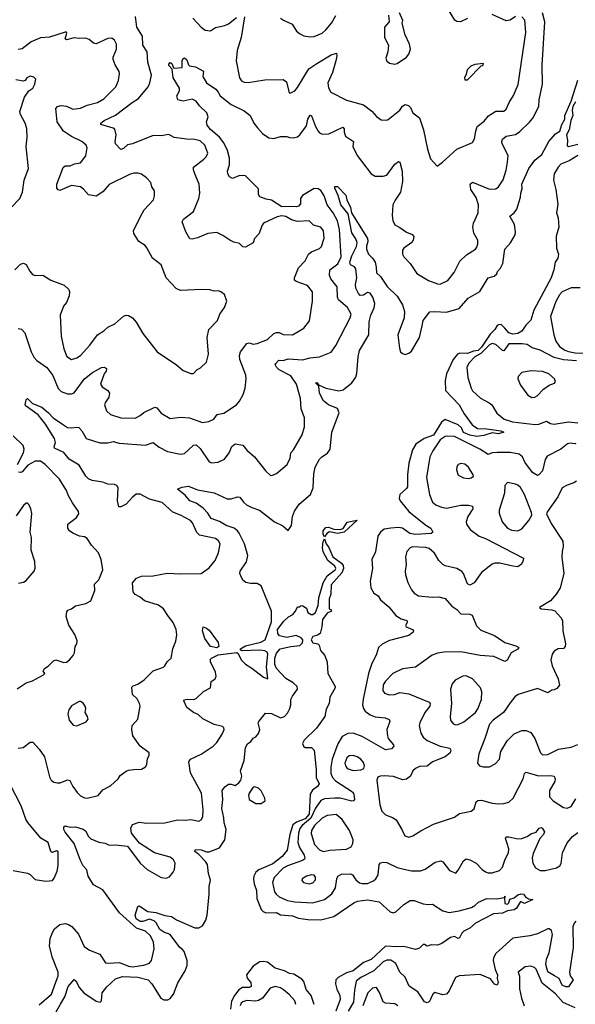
# Model space of a CAD drawing. Extents: x 2133489 to 2292442, y 756223 to 916462.
# Tile 271 of 463: x 2223076 to 2227357, y 859587 to 867172. Entities that reach past the tile are written whole.
import ezdxf

# ---------------------------------------------------------------- set-up
doc = ezdxf.new("R2010")
doc.units = 0

msp = doc.modelspace()

# ---------------------------------------------------------------- linework, layer by layer
at = {"layer": '0CON20XD'}
for points in [[(2223955, 861397.1), (2224015, 861400), (2224043.9, 861416.1), (2224054.1, 861435.9), (2224059.5, 861480.5), (2224073.3, 861505), (2224073.6, 861523.6), (2224005, 861575.7), (2223947.5, 861655), (2223939.4, 861705), (2223943.1, 861735), (2223985.7, 861785), (2224003.1, 861885), (2224000, 861905), (2223981.7, 861941.7), (2223945.8, 861975), (2223939.5, 862030.5), (2223948.8, 862041.2), (2223985, 862054.3), (2224033.8, 862086.2), (2224103.9, 862156.1), (2224183.3, 862185), (2224194, 862195), (2224212.9, 862225), (2224242, 862255), (2224254.4, 862325), (2224278.6, 862385), (2224287.6, 862432.4), (2224281.5, 862475), (2224259.1, 862529.1), (2224221.5, 862575), (2224184.4, 862635), (2224145, 862661.2), (2224036.7, 862695), (2224003.3, 862725), (2223964.2, 862744.2), (2223948.8, 862765), (2223946, 862834), (2223975, 862870), (2224014.5, 862885.5), (2224105, 862886.9), (2224210.9, 862909.1), (2224315, 862902.5), (2224474.4, 862905.6), (2224535, 862949.4), (2224582.5, 863005), (2224607.8, 863065), (2224619.4, 863135), (2224607.8, 863157.8), (2224584.5, 863174.5), (2224460.5, 863200.5), (2224441.5, 863221.5), (2224405.9, 863295.9), (2224390.8, 863315), (2224315, 863356.5), (2224255, 863377.5), (2224172.2, 863452.2), (2224075, 863478.6), (2224005, 863516.7), (2223973.5, 863516.5), (2223945, 863494.5), (2223895, 863440), (2223855, 863419.2), (2223838.8, 863418.8), (2223830, 863465), (2223835.4, 863565), (2223824.7, 863584.7), (2223805, 863592.7), (2223755, 863595.2), (2223715, 863610), (2223633.3, 863623.3), (2223604.6, 863634.6), (2223585.7, 863655), (2223535, 863740), (2223457.9, 863787.9), (2223415, 863838.8), (2223345, 863870.8), (2223341.9, 863885), (2223350.9, 863915), (2223343.2, 863945), (2223275.6, 864055.6), (2223218.1, 864128.1), (2223124.3, 864195), (2223118.6, 864205), (2223126.2, 864245), (2223135, 864253.8), (2223174.5, 864214.5), (2223245, 864187.5), (2223298.6, 864145), (2223334.2, 864104.2), (2223406.3, 864056.3), (2223445, 864030), (2223477.6, 864027.6), (2223515, 864034.4), (2223530.5, 864030.5), (2223554, 864005), (2223586.5, 863946.5), (2223693, 863913), (2223755, 863913.5), (2223795, 863924.2), (2223841.2, 863911.2), (2224045, 863894.4), (2224105, 863914.4), (2224149.8, 863879.8), (2224215, 863845.5), (2224315, 863824.4), (2224345, 863830.6), (2224415, 863895.8), (2224435, 863896.9), (2224465, 863870), (2224535, 863766.7), (2224555, 863759.2), (2224605.6, 863764.4), (2224653, 863787), (2224689.2, 863835), (2224709.4, 863885), (2224735, 863904.4), (2224794.4, 863894.4), (2224826.2, 863855), (2224884.5, 863804.5), (2224972.5, 863695), (2225005, 863663.8), (2225018.3, 863661.7), (2225054.2, 863675.8), (2225136.7, 863745), (2225160, 863795), (2225164.1, 863835.9), (2225185, 863860), (2225251.9, 863975), (2225270.6, 864035), (2225270.6, 864105), (2225245.6, 864175), (2225240.4, 864255), (2225209.1, 864365), (2225165, 864430), (2225075.8, 864475), (2225054.2, 864495), (2225044.2, 864515), (2225048, 864525), (2225071.2, 864548.8), (2225105, 864546.9), (2225145, 864561.1), (2225255, 864553.2), (2225315, 864568.5), (2225385.7, 864574.3), (2225475, 864612), (2225511.7, 864661.7), (2225622.5, 864875), (2225629.2, 864905), (2225602.5, 864955), (2225531.4, 865015), (2225524.5, 865035), (2225521.1, 865115), (2225473.1, 865175), (2225462.9, 865205), (2225464.4, 865245), (2225527.4, 865292.6), (2225552.2, 865345), (2225539.7, 865555), (2225524.1, 865624.1), (2225491.7, 865685), (2225445.4, 865745.4), (2225421, 865815), (2225395, 865856.7), (2225375, 865870.7), (2225345, 865873), (2225255, 865817.7), (2225239.1, 865795), (2225238.6, 865755), (2225225, 865737.1), (2225205, 865730.5), (2225153.1, 865733.1), (2225095, 865731.8), (2225015, 865782.8), (2224975, 865789.3), (2224926.7, 865806.7), (2224916.7, 865825), (2224915, 865870), (2224815, 865968.6), (2224803, 865973), (2224765, 865970), (2224715, 865950), (2224691.4, 865961.4), (2224679.4, 865985), (2224677.1, 866005), (2224693.3, 866055), (2224692.7, 866105), (2224676.6, 866165), (2224648.6, 866225), (2224615, 866267.1), (2224545.5, 866325.5), (2224519.3, 866359.3), (2224514.2, 866385), (2224526.8, 866423.2), (2224516.4, 866455), (2224459.8, 866509.8), (2224434.7, 866544.7), (2224405, 866559.6), (2224335, 866544), (2224294.5, 866555), (2224285.6, 866585), (2224308, 866625), (2224308, 866645), (2224258.6, 866725), (2224251.7, 866791.7), (2224225, 866820), (2224225, 866830), (2224235, 866842.5), (2224247.5, 866835), (2224261.7, 866801.7), (2224268.3, 866798.3), (2224326.2, 866803.8), (2224327.5, 866855), (2224335, 866872.5), (2224345, 866877.5), (2224363.2, 866863.2), (2224375.7, 866825.7), (2224385, 866816.2), (2224429.3, 866809.3), (2224492.5, 866775), (2224487.3, 866735), (2224514.3, 866685), (2224586.7, 866636.7), (2224605.8, 866615), (2224620, 866585), (2224705, 866519.2), (2224805, 866471.2), (2224852.5, 866435), (2224878.8, 866375), (2224908.3, 866338.3), (2224945.8, 866295), (2224995, 866263.1), (2225035, 866257.8), (2225085, 866272), (2225135, 866273.3), (2225154.3, 866264.3), (2225185, 866262.9), (2225215, 866270), (2225234, 866285), (2225285.7, 866355), (2225296.4, 866405), (2225315, 866437.1), (2225325, 866432), (2225355, 866350), (2225375, 866313.3), (2225385, 866300), (2225405, 866291.2), (2225456.4, 866293.6), (2225565, 866343.8), (2225575, 866332.5), (2225576, 866305), (2225586.2, 866275), (2225646.9, 866235), (2225642.5, 866195), (2225675.6, 866125), (2225784.2, 865985), (2225815, 865967.5), (2225875, 865966), (2225903.3, 865975), (2225965, 866059.2), (2225995, 866078.8), (2226005.8, 866075.8), (2226022.2, 866005), (2226026.2, 865925), (2226010.8, 865845), (2225967.6, 865782.4), (2225950, 865745), (2225945.8, 865665), (2225950.8, 865625), (2225965, 865591.2), (2226005, 865572.5), (2226055, 865535.7), (2226098.7, 865518.7), (2226112.3, 865502.3), (2226108, 865475), (2226096.2, 865455), (2226035, 865413.3), (2226025, 865397.5), (2226024, 865365), (2226035.7, 865345.7), (2226085.5, 865295.5), (2226135, 865216), (2226225, 865162.5), (2226295, 865136.7), (2226315, 865136), (2226375, 865163.3), (2226422.5, 865225), (2226467.9, 865312.1), (2226518.7, 865361.3), (2226586.7, 865405), (2226599.2, 865420.8), (2226606.7, 865445), (2226606.7, 865475), (2226575, 865527.5), (2226567.1, 865575), (2226571.4, 865605), (2226609.4, 865685), (2226610, 865745), (2226591.7, 865801.7), (2226552.9, 865865), (2226546.2, 865905), (2226565, 865920), (2226695, 865866.7), (2226745, 865869.2), (2226765, 865886), (2226800.9, 865939.1), (2226824.5, 866014.5), (2226835.4, 866074.6), (2226840, 866125), (2226791.9, 866215), (2226790, 866235), (2226796.8, 866253.2), (2226825, 866275.7), (2226895, 866288.9), (2226928.9, 866311.1), (2227005, 866383.5), (2227029.2, 866415), (2227075.4, 866505), (2227079.5, 866555), (2227103.5, 866675), (2227101.3, 866821.3), (2227121.5, 867155), (2227103.6, 867225)], [(2225918, 867208), (2225922.5, 867155), (2225887.5, 867115), (2225886.7, 867035), (2225916.2, 866975), (2225912, 866925), (2225896.7, 866875), (2225905, 866852.5), (2225925, 866836.7), (2225965, 866830), (2225985, 866836.2), (2226057, 866883), (2226073.9, 866906.1), (2226086.2, 866945), (2226078.8, 866985), (2226046.2, 867055), (2226022.5, 867145), (2226027.5, 867165), (2226002.5, 867225)], [(2226525, 867182.2), (2226473, 867157), (2226445, 867159.2), (2226429.7, 867169.7), (2226372.3, 867262.3)], [(2223065, 864793.8), (2223088.8, 864788.8), (2223115, 864760), (2223163.1, 864613.1), (2223183.3, 864573.3), (2223207.4, 864547.4), (2223285, 864492.9), (2223331.2, 864431.2), (2223371.7, 864331.7), (2223395, 864307.5), (2223445, 864290.5), (2223475, 864289.5), (2223495, 864296.7), (2223575, 864405.5), (2223635.3, 864454.7), (2223705, 864494), (2223730, 864495), (2223743.3, 864485), (2223741.2, 864465), (2223725.7, 864444.3), (2223699.2, 864365), (2223710, 864345), (2223755, 864316.2), (2223768.8, 864295), (2223762, 864265), (2223736, 864225), (2223730, 864205), (2223745, 864160), (2223775, 864130), (2223855, 864106.2), (2223965, 864102), (2224005, 864122.9), (2224033, 864147), (2224118.1, 864188.1), (2224131.8, 864181.8), (2224165, 864140), (2224235, 864100.8), (2224315, 864110), (2224385, 864104.5), (2224485, 864070), (2224534.1, 864075.9), (2224572.5, 864095), (2224597.9, 864132.1), (2224647.9, 864142.1), (2224745.4, 864204.6), (2224770, 864235), (2224797.5, 864285), (2224814.2, 864335), (2224821.4, 864405), (2224818.1, 864435), (2224772.7, 864555), (2224769.4, 864585), (2224777.1, 864615), (2224825, 864678.5), (2224843.4, 864683.4), (2224875, 864673.6), (2224905, 864677.5), (2224985, 864710), (2225033.3, 864755), (2225055, 864763.2), (2225075, 864761.5), (2225106.8, 864746.8), (2225176.7, 864745), (2225265, 864796.9), (2225308.3, 864851.7), (2225332.5, 865005), (2225332.5, 865075), (2225293.1, 865125), (2225206.5, 865156.5), (2225194.3, 865165), (2225191.9, 865185), (2225225, 865262), (2225274, 865315), (2225302, 865365), (2225325, 865382.9), (2225385, 865409.5), (2225400.5, 865425), (2225420.6, 865489.4), (2225416.2, 865546.2), (2225395, 865574), (2225340.3, 865590.3), (2225305, 865624), (2225215, 865616.7), (2225170.6, 865630.6), (2225125, 865656.7), (2225095, 865661.9), (2225060, 865655), (2224955, 865606), (2224941.4, 865585), (2224920.6, 865525), (2224885, 865486.2), (2224875.6, 865454.4), (2224815, 865420), (2224795, 865422.5), (2224768.2, 865448.2), (2224725, 865458.1), (2224695, 865473.1), (2224641.2, 865511.2), (2224595, 865532), (2224525.8, 865524.2), (2224445, 865492.5), (2224405, 865482), (2224387.5, 865485), (2224355, 865538.8), (2224328.6, 865615), (2224338, 865635), (2224415.5, 865695), (2224456.2, 865795), (2224464.6, 865835), (2224459.4, 865905), (2224423.8, 865983.8), (2224413.6, 866015), (2224414.6, 866035.4), (2224495, 866097.1), (2224511.4, 866115), (2224524.3, 866145), (2224501.1, 866205), (2224465, 866238.1), (2224425, 866250.5), (2224361.3, 866251.3), (2224265, 866264.3), (2224225, 866286.9), (2224165, 866277.8), (2224105, 866280.8), (2223945, 866217.1), (2223905, 866207.8), (2223875, 866180), (2223855, 866172), (2223812.9, 866215), (2223810.6, 866235), (2223820, 866285), (2223808.6, 866328.6), (2223795, 866337.9), (2223701.2, 866365), (2223702, 866375), (2223726, 866395), (2223815, 866436.2), (2223941.9, 866535), (2223991.1, 866565), (2224065.6, 866654.4), (2224078.2, 866685), (2224090.4, 866745), (2224063.8, 866845), (2224057.5, 866925), (2224024.5, 866975), (2224021.1, 867045), (2223978.2, 867115), (2223966.8, 867196.8)], [(2224409.5, 867185), (2224475, 867114), (2224505, 867092), (2224545, 867087.5)], [(2224545, 867087.5), (2224585, 867111.2), (2224655, 867126.9), (2224685, 867140), (2224745, 867188.9)], [(2224807.9, 867195), (2224782.5, 867035), (2224751.1, 866935), (2224744.4, 866855), (2224769.2, 866725), (2224785, 866701.2), (2224805, 866690), (2224835, 866687.5), (2224965, 866710.4), (2225105, 866712.9), (2225130.8, 866695), (2225148.3, 866618.3), (2225155, 866607.5), (2225165, 866608.8), (2225195, 866624.2), (2225215, 866649.2), (2225303.1, 866795), (2225365, 866835.6), (2225475, 866901.1), (2225515.7, 866915.7), (2225520, 866895), (2225511.9, 866855), (2225485, 866766.2), (2225450, 866685), (2225455, 866647.5), (2225472, 866615), (2225595, 866553.6), (2225725, 866516.9), (2225788.3, 866468.3), (2225825.8, 866425.8), (2225860.5, 866400.5), (2225905, 866398.8), (2225915, 866403.8), (2226003.6, 866476.4), (2226025, 866507.5), (2226045, 866518), (2226070.5, 866510.5), (2226086.7, 866495), (2226103.8, 866455), (2226156.8, 866416.8), (2226185.8, 866325), (2226218.6, 866175), (2226241.7, 866101.7), (2226293, 866043), (2226334.4, 866075.6), (2226445, 866174.4), (2226564.2, 866225.8), (2226580.8, 866255), (2226589.5, 866315), (2226601.4, 866348.6), (2226655, 866390.6), (2226688.3, 866431.7), (2226745, 866467.5), (2226805, 866468.9), (2226825, 866482.9), (2226848.1, 866535), (2226881.4, 866588.6), (2226916.9, 866673.1), (2226974.6, 867075), (2226967.6, 867167.6), (2226945, 867195.8)], [(2225084.3, 867184.3), (2225108.8, 867168.8), (2225175, 867138.8), (2225209.2, 867085), (2225231.2, 867065), (2225265, 867048.6), (2225315, 867040), (2225345, 867042.2), (2225405, 867068.9), (2225435.6, 867095), (2225476.9, 867145), (2225510.4, 867205)], [(2226895, 867196.7), (2226855, 867170), (2226825, 867162.5), (2226715, 867213.1)], [(2223038.6, 865245), (2223080.9, 865289.1), (2223105, 865296.2), (2223125.6, 865285.6), (2223152.5, 865235), (2223175, 865208.8), (2223195, 865202), (2223255, 865204.3), (2223314.6, 865164.6), (2223418.3, 865128.3), (2223454.2, 865094.2), (2223460, 865075), (2223457.5, 865045), (2223435.8, 864995), (2223414, 864965), (2223388, 864895), (2223395.8, 864735), (2223415, 864637.5), (2223438.7, 864578.7), (2223475, 864553.8), (2223515, 864568), (2223545, 864586), (2223615.4, 864664.6), (2223676.2, 864745), (2223724.5, 864775.5), (2223755, 864804.3), (2223809.8, 864830.2), (2223875, 864889.2), (2223895, 864895.7), (2223915, 864894.2), (2223944.5, 864874.5), (2223972.4, 864842.4), (2224025, 864753.8), (2224134.1, 864614.1), (2224285, 864513.3), (2224335, 864470), (2224395, 864446.7), (2224415, 864447.5), (2224440, 864475), (2224468.8, 864491.2), (2224516, 864535), (2224530, 864595), (2224520.6, 864725), (2224532.9, 864785), (2224598.8, 864855), (2224616.7, 864905), (2224653.6, 864956.4), (2224672.5, 865005), (2224652.5, 865055), (2224625, 865076.7), (2224605, 865082.5), (2224575, 865080), (2224540.7, 865090.7), (2224475.9, 865094.1), (2224315, 865086), (2224281.2, 865101.2), (2224204.5, 865184.5), (2224164.5, 865284.5), (2224098.8, 865335), (2224055.6, 865415.6), (2224041.7, 865431.7), (2223992.5, 865465), (2223954, 865525), (2223953.1, 865545), (2224008.6, 865661.4), (2224035, 865708), (2224106.2, 865785), (2224113.8, 865815), (2224113.6, 865853.6), (2224093.8, 865885), (2224085, 865917.5), (2224053.3, 865955), (2224013.1, 865983.1), (2223985, 865991.4), (2223955, 865990.6), (2223920.7, 865979.3), (2223765, 865902.5), (2223715, 865846.7), (2223665, 865812.5), (2223605, 865824), (2223567.9, 865867.9), (2223545, 865884.4), (2223473.8, 865896.2), (2223385, 865857.5), (2223370.8, 865860.8), (2223361.2, 865875), (2223360.8, 865905), (2223410.8, 866035), (2223425, 866047.5), (2223465, 866047.8), (2223498.9, 866061.1), (2223545, 866068.6), (2223585, 866123.3), (2223595.8, 866185), (2223588, 866205), (2223555, 866232.9), (2223475, 866272.7), (2223412.8, 866312.8), (2223363.6, 866385), (2223355, 866487.5), (2223366.8, 866503.2), (2223395, 866511.9), (2223435, 866505.7), (2223485, 866484.4), (2223545, 866490.9), (2223596.1, 866513.9), (2223675, 866535.5), (2223725, 866562.5), (2223815.8, 866655), (2223836, 866705), (2223845.6, 866754.4), (2223843.2, 866773.2), (2223810.8, 866825), (2223796.2, 866865), (2223796.2, 866885), (2223820.8, 866945), (2223822.5, 866985), (2223806, 867015), (2223785, 867029.2), (2223755, 867027.5), (2223665, 866987.1), (2223645, 866992.9), (2223609.8, 867019.8), (2223585, 867029.1), (2223535, 867026.9), (2223495, 867033.8), (2223435, 867018.6), (2223426, 867025), (2223438.8, 867068.8), (2223435.8, 867075.8), (2223425, 867077.1), (2223305, 867038.1), (2223235, 867031.9), (2223165, 867001.1), (2223095, 866948.8), (2223065, 866941.8)], [(2226525, 866710), (2226631.7, 866818.3), (2226645, 866820), (2226650, 866835), (2226583.6, 866826.4), (2226552.5, 866815), (2226523.3, 866785), (2226517, 866753), (2226502.5, 866725), (2226505, 866710), (2226525, 866710)], [(2223011.7, 865728.3), (2223076, 865795), (2223096.5, 865843.5), (2223110.8, 865935), (2223144.4, 866025), (2223124.4, 866195), (2223132.5, 866265), (2223130, 866335), (2223118.8, 866375), (2223081.3, 866441.3), (2223076.9, 866465), (2223113.2, 866576.8), (2223145, 866623.8), (2223176, 866645), (2223192, 866675), (2223200, 866715), (2223185, 866730), (2223155, 866737.5), (2223130, 866725), (2223117.5, 866705), (2223105, 866700), (2223045, 866710)], [(2223225, 859583.5), (2223319.6, 859665), (2223365, 859786), (2223372.7, 859807.3), (2223372.5, 859835), (2223327.1, 859945), (2223304.5, 860035), (2223311.1, 860095), (2223330, 860145), (2223345, 860168.2), (2223385, 860201.5), (2223425, 860209.1), (2223451.7, 860201.7), (2223476.2, 860186.2), (2223528.6, 860128.6), (2223572.4, 860032.4), (2223614.7, 860004.7), (2223693, 859973), (2223736.9, 859906.9), (2223763, 859903), (2223845, 859909.7), (2223915, 859881.4), (2223945, 859876.6), (2224031.2, 859888.8), (2224075.8, 859905), (2224090.5, 859925), (2224110.9, 860015), (2224106.9, 860066.9), (2224083.8, 860115), (2224045, 860150), (2223975.7, 860175), (2223845, 860291.9), (2223715, 860468.8), (2223645, 860508.8), (2223603.1, 860575), (2223592.2, 860622.2), (2223564.7, 860654.7), (2223544.3, 860694.3), (2223495.2, 860825.2), (2223425, 860912.5), (2223414.7, 860935), (2223414.5, 860955), (2223425, 860961.1), (2223465, 860950.8), (2223505.6, 860954.4), (2223565, 860936.6), (2223582.6, 860922.6), (2223605, 860879.2), (2223625, 860862.5), (2223685, 860837.1), (2223735, 860829.4), (2223765, 860812.5), (2223815, 860815.8), (2223905.8, 860805.8), (2224004.4, 860674.4), (2224056.8, 860626.8), (2224165, 860564), (2224205, 860560), (2224229.5, 860570.5), (2224258, 860605), (2224268, 860625), (2224274.3, 860675), (2224261.1, 860701.1), (2224235, 860721.9), (2224113.9, 860753.9), (2223999.1, 860829.1), (2223937.5, 860905), (2223931.2, 860945), (2223945, 860973.3), (2223995, 860990), (2224055, 860983.1), (2224195, 860984.4), (2224292.2, 861007.8), (2224355, 861005.4), (2224395, 861010.5), (2224455, 860997.5), (2224475, 861008.8), (2224487.4, 861032.6), (2224490, 861085), (2224476.2, 861215), (2224391.2, 861371.2), (2224378.9, 861455), (2224392, 861475), (2224475, 861515.5), (2224566.9, 861575), (2224594.4, 861605), (2224635, 861668.8), (2224650.8, 861705), (2224648.3, 861718.3), (2224638.3, 861728.3), (2224575, 861743.3), (2224486.6, 861786.6), (2224450.9, 861820.9), (2224413.8, 861835), (2224363.8, 861875), (2224340, 861925), (2224346.4, 861933.6), (2224365, 861938), (2224415, 861936), (2224435, 861942), (2224492.7, 861997.3), (2224546.7, 862025), (2224550, 862075), (2224581.2, 862095), (2224590, 862115), (2224585.4, 862145.4), (2224545.5, 862225), (2224545.5, 862245), (2224552.5, 862255), (2224605, 862279), (2224747.5, 862297.5), (2224759.1, 862289.1), (2224782, 862242), (2224815, 862208.1), (2224865, 862177.5), (2224955, 862108), (2224986.7, 862095), (2224977.1, 862187.1), (2224987.2, 862285), (2224981.2, 862301.2), (2224965, 862310), (2224925, 862316.3), (2224791.1, 862311.1), (2224777.5, 862315), (2224776.7, 862325), (2224815, 862348.4), (2224932.8, 862377.2), (2224967.8, 862395), (2225016.3, 862535), (2225015.9, 862615.9), (2224935, 862811.9), (2224905, 862830), (2224855, 862828.1), (2224817, 862837), (2224795.6, 862855.6), (2224778.3, 862888.3), (2224772.9, 862905), (2224775.5, 862924.5), (2224823.1, 862995), (2224832.7, 863045), (2224807.9, 863135), (2224765.9, 863215.9), (2224753.4, 863235), (2224727.3, 863255), (2224666, 863276), (2224615, 863305.8), (2224551.1, 863331.1), (2224525, 863371.8), (2224490.3, 863410.3), (2224435, 863447.5), (2224385.7, 863465), (2224350.2, 863510.2), (2224292.5, 863555), (2224325, 863571.2), (2224375, 863580), (2224445, 863550.5), (2224575, 863527.8), (2224675, 863482.5), (2224705, 863481.4), (2224755, 863495.7), (2224773, 863493), (2224800, 863455), (2224823.9, 863433.9), (2224863.4, 863413.4), (2224922.9, 863395), (2225038.6, 863305), (2225103.3, 863273.3), (2225145, 863237.5), (2225170, 863275), (2225178.2, 863345), (2225193, 863387), (2225229.4, 863440.6), (2225316, 863515), (2225337.1, 863565), (2225343.1, 863675), (2225352.7, 863725), (2225385, 863785.7), (2225402.9, 863805), (2225447.6, 863832.4), (2225467.5, 863865), (2225480.5, 863995), (2225536.2, 864145), (2225525, 864178.5), (2225454.2, 864205), (2225416.5, 864236.5), (2225386.8, 864295), (2225379.7, 864349.7), (2225354.4, 864375.6), (2225365, 864378.1), (2225378.3, 864358.3), (2225435, 864333.1), (2225535, 864313.1), (2225568.3, 864321.7), (2225635, 864374.4), (2225665, 864419.2), (2225672.5, 864447.5), (2225684, 864575), (2225695, 864624.2), (2225766.7, 864745), (2225768, 864845), (2225780.3, 864895), (2225807.3, 864952.7), (2225811.4, 864985), (2225795.7, 865035.7), (2225775.4, 865065), (2225755, 865070), (2225725, 865051.2), (2225698.9, 865048.9), (2225685, 865062), (2225664.5, 865105), (2225663.1, 865133.1), (2225673.9, 865185), (2225665, 865252.5), (2225655, 865268.1), (2225624.3, 865285), (2225618.8, 865305), (2225635, 865354.3), (2225671.2, 865425), (2225675.5, 865455.5), (2225665.5, 865485.5), (2225635, 865530), (2225605.8, 865675.8), (2225550, 865745), (2225529.1, 865819.1), (2225503.3, 865875), (2225505, 865886.7), (2225525, 865888), (2225589.7, 865819.7), (2225596.2, 865785), (2225624.2, 865725), (2225631.2, 865685), (2225755, 865486.2), (2225757.5, 865465), (2225747.1, 865427.1), (2225748, 865405), (2225764, 865365), (2225795, 865334.3), (2225813.5, 865305), (2225823.5, 865265), (2225825, 865223.3), (2225855, 865194), (2225908.3, 865118.3), (2225983.5, 865043.5), (2226025.9, 864975.9), (2226041.9, 864925), (2226038.9, 864875), (2225988.8, 864745), (2226002, 864642), (2226010.8, 864615), (2226025, 864600), (2226045, 864594.2), (2226075, 864603.3), (2226095, 864620), (2226155.5, 864725), (2226176.2, 864813.8), (2226185, 864856), (2226235, 864920.8), (2226274.5, 864925.5), (2226365, 864920), (2226461.8, 864948.2), (2226532.2, 865027.8), (2226622.3, 865077.7), (2226685, 865183.8), (2226732.7, 865197.3), (2226751.2, 865215), (2226756.4, 865233.6), (2226780.5, 865259.5), (2226797.1, 865295), (2226812.8, 865405), (2226856.9, 865453.1), (2226893.6, 865515), (2226897.1, 865537.1), (2226888.1, 865595), (2226852.3, 865657.7), (2226886.3, 865683.7), (2226906.6, 865713.4), (2226934.3, 865805), (2226935.8, 865835), (2226947.3, 865872.7), (2226945.8, 865905), (2226998.8, 866025), (2227045, 866090), (2227098.8, 866135), (2227153.8, 866235), (2227205, 866293.3), (2227237.5, 866315), (2227252.5, 866365), (2227275.6, 866405), (2227276.7, 866435), (2227324.4, 866545), (2227375, 866706.7)], [(2227359.4, 866540.6), (2227336.6, 866503.4), (2227332, 866475), (2227338.5, 866435), (2227322.7, 866395), (2227309.2, 866325), (2227288.8, 866285), (2227297.1, 866245), (2227295, 866200), (2227305, 866196.7), (2227375, 866214.5)], [(2227377.5, 866125), (2227310, 866085), (2227245, 866059.4), (2227223.5, 866036.5), (2227194.6, 865985), (2227189.1, 865935), (2227206.1, 865865), (2227221.7, 865751.7), (2227212.5, 865685), (2227225.7, 865645), (2227230, 865575), (2227208.8, 865505), (2227212.7, 865412.7), (2227226, 865365), (2227222, 865335), (2227202.5, 865305), (2227191.8, 865245), (2227171.5, 865185), (2227037.5, 864935), (2227015, 864856.7), (2226975, 864820), (2226945, 864772.5), (2226915, 864754.7), (2226875, 864749.7), (2226845, 864759.2), (2226815, 864795.4), (2226785, 864823.2), (2226765, 864822.9), (2226755, 864815.5), (2226736.2, 864785), (2226700.7, 864749.3), (2226635, 864648.7), (2226607, 864625), (2226571.3, 864618.7), (2226525, 864599.7), (2226466.2, 864603.8), (2226448, 864595), (2226415.8, 864555), (2226364.5, 864445.5), (2226354.2, 864394.2), (2226356, 864315), (2226461.3, 864205), (2226500.9, 864135), (2226562.2, 864052.3), (2226604, 864024), (2226675, 864021.6), (2226783.8, 864005), (2226806, 863995), (2226765, 863982.5), (2226715, 863988.9), (2226651.1, 863968.9), (2226597.9, 863962.1), (2226542.9, 863972.9), (2226495, 863991.3), (2226479.4, 864029.4), (2226455, 864051.3), (2226355, 864093.5), (2226325, 864071.5), (2226265, 863970.9), (2226192.9, 863945), (2226127.4, 863902.6), (2226102.4, 863857.6), (2226073.4, 863755), (2226064.1, 863665), (2226062.7, 863575), (2226055, 863560), (2226005.6, 863515), (2226000, 863485), (2226008.1, 863465), (2226073.6, 863385), (2226205, 863279.4), (2226244.3, 863254.3), (2226260, 863225), (2226245.5, 863214.5), (2226124.7, 863205.3), (2226082.9, 863215), (2226025, 863255.8), (2225995, 863260), (2225936.4, 863256.4), (2225883.6, 863246.4), (2225855, 863224.3), (2225835.6, 863195), (2225816, 863074), (2225790, 863015), (2225794.2, 862945), (2225775.9, 862845.9), (2225780, 862795), (2225803.6, 862753.6), (2225838, 862735), (2225855, 862704), (2225918.9, 862648.9), (2225975, 862583.8), (2226016.1, 862556.1), (2226057.5, 862545), (2226062.5, 862535), (2226047.5, 862505), (2226052.5, 862495), (2226102.5, 862475), (2226110, 862465), (2226106.2, 862455), (2226075, 862428), (2225925, 862390), (2225867.9, 862362.1), (2225840, 862335), (2225824.3, 862285), (2225785.3, 862204.7), (2225763.5, 862135), (2225721.4, 861938.6), (2225717.5, 861895), (2225724.7, 861865), (2225736.8, 861845), (2225775, 861816.6), (2225815, 861800.9), (2225892.5, 861795), (2225922, 861782), (2225926.9, 861765), (2225905.6, 861705), (2225909.4, 861655), (2225915.6, 861635), (2225956, 861585), (2225957.5, 861575), (2225940, 861555), (2225895, 861546.9), (2225715, 861650.4), (2225645, 861675.4), (2225605, 861673.6), (2225560.8, 861649.2), (2225525.8, 861595), (2225483.9, 861475), (2225472.2, 861415), (2225473.7, 861365), (2225486.5, 861335), (2225509, 861309), (2225640, 861225), (2225649.4, 861205), (2225655.6, 861165), (2225648.8, 861155), (2225635, 861153.1), (2225545, 861174.2), (2225504.8, 861175.2)], [(2227395, 865107.1), (2227325, 865106.4), (2227254.7, 865075.3), (2227235, 865052.9), (2227207.8, 865002.2), (2227165.4, 864885), (2227192.1, 864745), (2227206.9, 864696.9), (2227236, 864655), (2227275, 864627.6), (2227305, 864615.2), (2227355, 864605.8), (2227435, 864604.5)], [(2227365.2, 864544.8), (2227265, 864551.4), (2227195, 864571.1), (2227085, 864626.8), (2227025, 864643.9), (2226985, 864670.7), (2226946.5, 864676.5), (2226845, 864675.3), (2226805, 864622.5), (2226795, 864624.4), (2226745, 864670), (2226715, 864676.7), (2226695, 864667.6), (2226629.3, 864600.7), (2226583.1, 864575), (2226539.9, 864530.1), (2226521.8, 864495), (2226527.5, 864415), (2226553.1, 864335), (2226565, 864312.5), (2226625, 864255.8), (2226692.1, 864222.1), (2226714.4, 864204.4), (2226752.2, 864142.2), (2226809.4, 864095), (2226873.3, 864075), (2227046.3, 864053.7), (2227075.6, 864055.6), (2227135, 864080), (2227165, 864062.5), (2227195, 864055.5), (2227305, 864073.3), (2227375, 864065.8)], [(2227022.7, 864262.7), (2227045, 864264), (2227063.8, 864275), (2227112.8, 864327.2), (2227155, 864355.8), (2227196.4, 864373.6), (2227203.3, 864385), (2227196.2, 864405), (2227153.2, 864443.2), (2227105, 864461.9), (2227015, 864467.5), (2226945, 864453.3), (2226917.5, 864425), (2226913.8, 864405), (2226935, 864357.5), (2226991.2, 864281.2), (2227022.7, 864262.7)], [(2223058.2, 863745), (2223104.7, 863835), (2223109.2, 863865), (2223103.1, 863893.1), (2223025, 863966.5)], [(2227361.2, 863908.8), (2227355, 863904.3), (2227315, 863909.2), (2227295.5, 863905.5), (2227245, 863865.2), (2227140.3, 863809.7), (2227124.5, 863785.5), (2227104, 863696), (2227076.7, 863665), (2227065, 863662), (2227027.5, 863685), (2226968.9, 863765), (2226950.6, 863805), (2226923.8, 863825), (2226855, 863838.2), (2226755, 863837.9), (2226715, 863834.5), (2226685, 863822.5), (2226620, 863865), (2226425, 863960.6), (2226375.3, 863965.3), (2226355, 863960.3), (2226315.5, 863935), (2226258, 863852), (2226235.4, 863805), (2226210.4, 863645), (2226232.3, 863515), (2226257.5, 863455), (2226282, 863435), (2226325, 863416.5), (2226365, 863410.5), (2226475, 863431.3), (2226535, 863432.1), (2226565.4, 863425.4), (2226568.1, 863405), (2226529.2, 863345), (2226516.9, 863305), (2226519.2, 863285), (2226545.5, 863245.5), (2226615, 863193.3), (2226665.9, 863175.9), (2226956.7, 863025), (2226956.2, 863005), (2226942.5, 862977.5), (2226915, 862958), (2226875, 862961.5), (2226775, 862984.5), (2226735.5, 862984.5), (2226715, 862977.8), (2226632.9, 862915), (2226578, 862835), (2226545, 862816.2), (2226525, 862827.5), (2226496, 862905), (2226481.7, 862921.7), (2226445, 862944.2), (2226355, 862965.5), (2226335.3, 862975.3), (2226306.3, 863006.3), (2226271.5, 863061.5), (2226229.9, 863099.9), (2226205, 863107.3), (2226099.6, 863110.4), (2226085, 863104.2), (2226058.6, 863075), (2226047.5, 863035), (2226052.9, 862975), (2226046.7, 862925), (2226049.5, 862895), (2226066.7, 862836.7), (2226095, 862780), (2226115, 862754.3), (2226147.5, 862735), (2226255, 862724.5), (2226305, 862727.1), (2226355, 862713.3), (2226405, 862654), (2226445, 862630), (2226475, 862595.5), (2226545, 862592.5), (2226563.3, 862585), (2226595, 862504), (2226628.6, 862468.6), (2226735, 862428.6), (2226814, 862375), (2226899.3, 862349.3), (2226921.2, 862335), (2226915, 862323.1), (2226862.5, 862295), (2226831.7, 862238.3), (2226815, 862228), (2226727.7, 862267.7), (2226624.5, 862275.5), (2226475, 862303.5), (2226345, 862299.4), (2226295, 862292.2), (2226253.9, 862276.1), (2226125, 862185.8), (2226025, 862170.6), (2225952, 862135), (2225895, 862076.7), (2225875, 862047.5), (2225872.5, 862005), (2225886.7, 861985), (2225921.4, 861971.4), (2225962.5, 861975), (2226005, 861990), (2226075, 861980), (2226230.8, 861915), (2226239.4, 861905), (2226235.9, 861884.1), (2226197.3, 861835), (2226158.6, 861755), (2226154.3, 861735), (2226165.6, 861675), (2226185, 861644.3), (2226215, 861620.5), (2226315, 861576.1), (2226390, 861560), (2226398.9, 861545), (2226391.8, 861525), (2226355, 861494), (2226255.3, 861454.7), (2226215, 861423.1), (2226155, 861418.1), (2226126.2, 861405), (2226105.7, 861385), (2226085.8, 861345), (2226055, 861320.5), (2226025, 861317.1), (2225955, 861342.2), (2225885, 861348.6), (2225854.4, 861345.6), (2225835, 861336.2), (2225827.1, 861315), (2225849.5, 861125), (2225865.6, 861075.6), (2225895, 861047.5), (2225947.2, 861027.2), (2225977.6, 861007.6), (2226021.2, 860935), (2226043.9, 860883.9), (2226075, 860873.8), (2226105, 860884), (2226166.2, 860923.8), (2226265, 860974.5), (2226425, 861028.9), (2226465, 861056.5), (2226555, 861075.8), (2226576.4, 861093.6), (2226593.8, 861146.2), (2226605, 861157.5), (2226635, 861159.4), (2226715, 861135.6), (2226767.6, 861132.4), (2226805, 861133.1), (2226845, 861145.8), (2226879.2, 861175), (2226954.3, 861325), (2226964.2, 861365), (2226975, 861375.8), (2227075, 861347.1), (2227165, 861351.1), (2227194.4, 861344.4), (2227201.9, 861325), (2227198.5, 861305), (2227156.7, 861235), (2227158.2, 861185), (2227185, 861155.5), (2227266.1, 861103.9), (2227295, 861097.1), (2227325, 861112), (2227359.8, 861170.2)], [(2223055, 862018.1), (2223125.8, 862064.2), (2223175, 862080), (2223260, 862125), (2223270, 862135), (2223257.5, 862155), (2223267.5, 862175), (2223295, 862192.5), (2223335, 862232.5), (2223355, 862240), (2223415, 862221.2), (2223436.4, 862223.6), (2223459.3, 862240.7), (2223487.5, 862275), (2223496.7, 862295), (2223502.5, 862345), (2223516.7, 862365), (2223518.3, 862388.3), (2223501.2, 862435), (2223455, 862507.5), (2223434.2, 862575), (2223438.3, 862611.7), (2223446.4, 862623.6), (2223475, 862633.8), (2223505, 862656.7), (2223585, 862676.2), (2223625, 862696.2), (2223655.7, 862775), (2223650.8, 862825), (2223685, 862858), (2223715.5, 862935), (2223702.7, 863012.7), (2223682, 863065), (2223628.8, 863125), (2223596.2, 863175), (2223575, 863188.6), (2223536.7, 863195), (2223485, 863217.8), (2223458.6, 863235), (2223445.7, 863255), (2223446, 863285), (2223512.8, 863337.2), (2223530, 863365), (2223529.2, 863385), (2223481.7, 863451.7), (2223451.1, 863505), (2223436.9, 863545), (2223382.2, 863632.2), (2223272.5, 863745), (2223235, 863772.3), (2223195, 863772), (2223139.3, 863740.7), (2223095, 863688.9), (2223083.1, 863683.1), (2223067, 863687)], [(2226535, 863638.8), (2226555, 863643.3), (2226572.5, 863655), (2226570, 863665), (2226533.8, 863725), (2226505, 863748.8), (2226476.4, 863753.6), (2226454.1, 863745.9), (2226442.7, 863727.3), (2226441.2, 863705), (2226455, 863663.3), (2226495, 863642), (2226535, 863638.8)], [(2227365, 863616.2), (2227345, 863604), (2227295, 863587.1), (2227255, 863565.6), (2227223.2, 863496.8), (2227142.9, 863385), (2227135.7, 863365), (2227171.3, 863291.3), (2227260, 863155), (2227262.1, 863115), (2227255.4, 863074.6), (2227252.4, 863032.4), (2227267.8, 862905), (2227241.2, 862795), (2227211.7, 862748.3), (2227164.4, 862695.6), (2227081.2, 862645), (2227092.5, 862635), (2227175, 862626.5), (2227198.5, 862618.5), (2227245, 862567.1), (2227257.3, 862545), (2227261.9, 862465), (2227280, 862365), (2227277.5, 862345), (2227265, 862328.8), (2227225, 862325.8), (2227195, 862308), (2227178, 862285), (2227168.8, 862241.2), (2227178.9, 862195), (2227224.4, 862095), (2227234.2, 862045), (2227215, 862021.2), (2227195, 862010), (2227175, 862007.5), (2227145, 861986.2), (2227065, 862020.8), (2226916.6, 861973.4), (2226890, 861955), (2226855, 861910.8), (2226804, 861835), (2226723.3, 861775), (2226695.8, 861744.2), (2226660, 861635), (2226612.4, 861517.6), (2226603.8, 861445), (2226617.5, 861425), (2226647.7, 861417.7), (2226695, 861418), (2226740.3, 861439.7), (2226771.4, 861475), (2226783.1, 861535), (2226832.6, 861617.4), (2226885, 861672), (2226945.6, 861695.6), (2226977.2, 861697.2), (2227015, 861682), (2227045, 861636.2), (2227088.1, 861525), (2227105, 861509.4), (2227145, 861511.1), (2227226.1, 861553.9), (2227325, 861569.2), (2227375, 861587.9)], [(2226915, 863234.5), (2226945, 863250.6), (2226999.2, 863315), (2227021.4, 863355), (2227019.4, 863375), (2226966.2, 863515), (2226935, 863567.5), (2226915, 863585.7), (2226895, 863594.2), (2226835, 863606), (2226813.3, 863585), (2226810, 863525), (2226770.6, 863395), (2226769.7, 863369.7), (2226793.1, 863305), (2226834.3, 863255), (2226865, 863238.8), (2226915, 863234.5)], [(2223067.3, 862832.7), (2223105, 862840), (2223125, 862851.2), (2223188, 862925), (2223193.9, 862946.1), (2223191.7, 862998.3), (2223164, 863085), (2223165.7, 863184.3), (2223156.5, 863225), (2223167.9, 863367.9), (2223160.8, 863405), (2223145, 863437.5), (2223135, 863447.5), (2223125, 863446.7), (2223105, 863430), (2223049.5, 863350.5)], [(2225425, 863187.5), (2225415, 863206.7), (2225413.9, 863235), (2225435, 863260.7), (2225455, 863263.1), (2225495, 863248.2), (2225545.4, 863244.6), (2225567.6, 863252.4), (2225599.3, 863300.7), (2225675.9, 863315.9), (2225575, 863225.5), (2225525, 863214.7), (2225462.4, 863227.6), (2225441.5, 863215), (2225425, 863187.5)], [(2223335, 859492.9), (2223390.7, 859589.3), (2223422.2, 859645), (2223448.7, 859725), (2223495, 859778.8), (2223507.8, 859767.8), (2223535.7, 859715), (2223570, 859675), (2223665, 859611.2), (2223695, 859604.4), (2223705.4, 859614.6), (2223711.7, 859675), (2223747.5, 859722.5), (2223815, 859782.4), (2223867.2, 859802.7), (2223986.9, 859796.9), (2224064.5, 859775), (2224093.1, 859745), (2224162.5, 859635), (2224185, 859622.3), (2224217.9, 859622.1), (2224235, 859633.3), (2224260.8, 859665), (2224295, 859752.5), (2224350.9, 859845), (2224365.4, 859885), (2224366.9, 859925), (2224342.1, 859995), (2224329.5, 860009.5), (2224309.4, 860025), (2224235, 860125.6), (2224185, 860142.3), (2224155, 860163.1), (2224127.5, 860215), (2224110.7, 860230.7), (2224075, 860243.2), (2224025, 860224.4), (2224004.4, 860225), (2223973.2, 860245), (2223964.1, 860275), (2223985, 860340), (2223995, 860346.7), (2224062.2, 860302.2), (2224125, 860293.6), (2224195, 860270.5), (2224245, 860262.9), (2224285, 860237.8), (2224425, 860177.1), (2224455, 860175.6), (2224485, 860193.1), (2224510, 860235), (2224519.6, 860275), (2224536.4, 860436.4), (2224536, 860495), (2224546.9, 860543.1), (2224530.5, 860595), (2224521.9, 860665), (2224507.4, 860687.4), (2224455, 860740.6), (2224424.4, 860765), (2224431.2, 860778.8), (2224473, 860777), (2224515, 860762.9), (2224535, 860762.9), (2224615, 860794), (2224655.7, 860855), (2224665.9, 860934.1), (2224650, 860985), (2224648.6, 861025), (2224633.3, 861095), (2224640.8, 861165), (2224636.7, 861235), (2224655, 861262.5), (2224685, 861282.5), (2224705, 861283.3), (2224735.8, 861274.2), (2224765, 861293.3), (2224780, 861315), (2224786.2, 861345), (2224777.5, 861385), (2224806, 861465), (2224814.3, 861565), (2224832, 861595), (2224857.1, 861612.9), (2224875, 861636.7), (2224895, 861646.7), (2224915, 861673.3), (2224926, 861705), (2224913.8, 861755), (2224917.5, 861765), (2224968.8, 861831.2), (2225015, 861828.1), (2225085, 861794.6), (2225115, 861804.5), (2225139.9, 861830.1), (2225157.2, 861865), (2225165.3, 861895), (2225164.5, 861935), (2225177.7, 861962.3), (2225216.1, 862013.9), (2225214.6, 862035), (2225182.2, 862065), (2225125, 862096.9), (2225055.3, 862175), (2225042.3, 862205), (2225042.4, 862255), (2225055, 862293.1), (2225083.1, 862325), (2225165, 862343.8), (2225235, 862350.5), (2225255, 862371.4), (2225256, 862395), (2225245, 862410.6), (2225205, 862428.6), (2225135, 862414.1), (2225077.5, 862425), (2225064.2, 862444.2), (2225060.8, 862475), (2225110.7, 862539.3), (2225147, 862573), (2225179.5, 862590.5), (2225200, 862615), (2225215, 862650), (2225235, 862650), (2225245, 862660), (2225257, 862657), (2225285, 862640), (2225296.4, 862606.4), (2225320.7, 862590.7), (2225335, 862591.2), (2225355, 862606.7), (2225375, 862660), (2225381.4, 862718.6), (2225412.7, 862835), (2225445, 862888), (2225507.5, 862935), (2225511.4, 862945), (2225503.1, 862963.1), (2225450.6, 863005), (2225414, 863074), (2225408.3, 863105), (2225415, 863152.5), (2225425, 863172.5), (2225436.9, 863135), (2225457.6, 863107.6), (2225487.5, 863035), (2225555.4, 862985.4), (2225567.6, 862967.6), (2225571.4, 862945), (2225557.7, 862912.3), (2225475, 862820), (2225472.5, 862747.5), (2225459.5, 862710.5), (2225460, 862635), (2225475.9, 862625.9), (2225478, 862615), (2225445, 862600), (2225409.2, 862550.8), (2225403.5, 862495), (2225390.4, 862445), (2225369.3, 862430.7), (2225335, 862421.3), (2225322.4, 862395), (2225335, 862371.1), (2225372.5, 862365), (2225383.3, 862355), (2225394.1, 862314.1), (2225426.2, 862275), (2225443.6, 862223.6), (2225449.2, 862135), (2225506.7, 862035), (2225507.5, 862025), (2225466.1, 861953.9), (2225460, 861905), (2225438.3, 861861.7), (2225426.7, 861805), (2225363.8, 861715), (2225268.8, 861621.2), (2225254.2, 861595.8), (2225262, 861575), (2225275, 861566.2), (2225325, 861566.2), (2225343.8, 861545), (2225361.1, 861395), (2225360, 861335), (2225381.9, 861285), (2225370.6, 861265), (2225333, 861237), (2225314, 861205), (2225305, 861053.1), (2225275, 861015.3), (2225208.3, 860991.7), (2225181.1, 860968.9), (2225156.9, 860895), (2225137.7, 860775), (2225098.8, 860725), (2225025, 860668.4), (2224917, 860623), (2224895, 860604.4), (2224879.6, 860575), (2224878.3, 860551.7), (2224882, 860515), (2224900.3, 860465), (2224902.4, 860402.4), (2224936.9, 860316.9), (2224951.4, 860301.4), (2224973.2, 860293.2), (2225055, 860293.6), (2225085, 860276), (2225178.1, 860268.1), (2225225, 860252.1), (2225295, 860240), (2225395, 860238.2), (2225495.3, 860264.7), (2225650, 860370), (2225679.4, 860380.6), (2225755, 860393.1), (2225845, 860375.8), (2225930.4, 860300.4), (2225955, 860290.8), (2225975, 860298.9), (2226034.8, 860355.2), (2226085, 860388.2), (2226115, 860386.6), (2226185, 860360.9), (2226223.1, 860356.9), (2226257.6, 860357.6), (2226336.3, 860306.3), (2226385, 860295.8), (2226463, 860307), (2226557.4, 860332.6), (2226582.5, 860347.5), (2226610, 860375), (2226675, 860401.2), (2226750.7, 860399.3), (2226810, 860410), (2226815, 860420), (2226820, 860415), (2226810, 860410), (2226812.5, 860365), (2226835, 860357.5), (2226845, 860370), (2226851.7, 860398.3), (2226885, 860408), (2226915, 860431.4), (2226938.9, 860438.9), (2226956.7, 860435), (2226972.5, 860415), (2226995, 860400), (2227030, 860395), (2226965, 860364.4), (2226935, 860380), (2226903.1, 860326.9), (2226885, 860316.1), (2226835, 860307.9), (2226795, 860289.1), (2226725.8, 860284.2), (2226588.8, 860211.2), (2226543.1, 860175), (2226498.7, 860151.3), (2226483.3, 860135), (2226465, 860098.8), (2226455, 860093.8), (2226425, 860109.2), (2226395, 860102.9), (2226329.4, 860055), (2226295, 860042.2), (2226245, 860044.2), (2226215, 860036), (2226195, 860049.2), (2226185, 860049.2), (2226155, 860020.6), (2226125, 860008.8), (2226035, 860032.9), (2225985, 860030), (2225895, 860036.2), (2225785, 859933.6), (2225725, 859908.9), (2225645.7, 859844.3), (2225595, 859828.6), (2225528.8, 859795), (2225512.1, 859775), (2225508.5, 859745), (2225518.9, 859705), (2225542.2, 859655), (2225545.4, 859625), (2225512.5, 859535)], [(2224595, 862334.1), (2224545, 862344.4), (2224501.4, 862405), (2224484.2, 862465), (2224490, 862495), (2224515, 862485.7), (2224535, 862468.8), (2224605.3, 862375.3), (2224609.2, 862345), (2224595, 862334.1)], [(2226435, 861741.1), (2226455, 861743.3), (2226497.1, 861762.9), (2226588, 861835), (2226606.5, 861863.5), (2226632.9, 861935), (2226635.8, 861995), (2226626.6, 862026.6), (2226564.2, 862095), (2226515, 862117.5), (2226491.2, 862115), (2226432, 862085), (2226408.6, 862055), (2226395.6, 862015), (2226402.5, 861905), (2226391.8, 861805), (2226394.5, 861775), (2226415, 861747.1), (2226435, 861741.1)], [(2223515, 861732), (2223587, 861763), (2223602, 861785), (2223598.8, 861805), (2223580, 861835), (2223584.2, 861865), (2223580, 861885), (2223565, 861906.2), (2223545, 861920), (2223535, 861920.8), (2223475, 861886.2), (2223453.8, 861855), (2223446.7, 861825), (2223456.4, 861776.4), (2223487.7, 861737.7), (2223515, 861732)], [(2223065, 861560), (2223103.6, 861566.4), (2223155, 861606.2), (2223175.8, 861605.8), (2223225, 861553.8), (2223265.8, 861495), (2223305, 861340), (2223318.1, 861315), (2223339.8, 861299.8), (2223365, 861292.7), (2223386.2, 861293.8), (2223445, 861315.6), (2223462.7, 861312.7), (2223484.3, 861265), (2223518.3, 861218.3), (2223545, 861192.9), (2223575, 861177.8), (2223595, 861175.6), (2223681.2, 861195), (2223715, 861240), (2223775, 861270.8), (2223834.2, 861325), (2223850.9, 861349.1), (2223895, 861383.1), (2223915, 861392.2), (2223955, 861397.1)], [(2225645, 861387.3), (2225705, 861394.4), (2225726.2, 861405), (2225732.9, 861425), (2225725, 861450), (2225704.3, 861475), (2225675, 861494.5), (2225645, 861504.5), (2225615, 861500.5), (2225595.6, 861485), (2225581.5, 861445), (2225585, 861424), (2225598.6, 861405), (2225645, 861387.3)], [(2223025, 860619.2), (2223135, 860598.8), (2223155, 860588), (2223195, 860550), (2223276.1, 860536.1), (2223327.9, 860542.1), (2223341.3, 860558.7), (2223365, 860612.5), (2223372.7, 860657.3), (2223371.3, 860761.3), (2223359.4, 860769.4), (2223325, 860757.5), (2223315, 860763.3), (2223294.5, 860834.5), (2223237.3, 860867.3), (2223138.1, 860988.1), (2223123.4, 861013.4), (2223087, 861117), (2223003.5, 861275)], [(2224895, 861133.3), (2224935, 861133.8), (2224966.1, 861153.9), (2224963.3, 861175), (2224935, 861231.2), (2224915, 861252), (2224887, 861263), (2224875, 861260), (2224842.5, 861215), (2224838.8, 861195), (2224843.3, 861165), (2224895, 861133.3)], [(2225504.8, 861175.2), (2225425, 861170.5), (2225395, 861157.1), (2225355, 861099.2), (2225319.8, 861020.2), (2225253.1, 860965), (2225235, 860941.5), (2225223.1, 860905), (2225219.6, 860835), (2225232.2, 860795), (2225267.8, 860735), (2225273.2, 860715), (2225269.6, 860705), (2225255.2, 860694.8), (2225138.1, 860655), (2225105, 860636.6), (2225036.2, 860565), (2225024.6, 860525), (2225039.1, 860455), (2225051.1, 860435), (2225074.7, 860414.7), (2225138.1, 860388.1), (2225195, 860376.6), (2225335, 860368.4), (2225425.2, 860394.8), (2225481.7, 860438.3), (2225508.2, 860485), (2225518.8, 860555), (2225527.1, 860575), (2225555, 860589.5), (2225625, 860591.5), (2225639.4, 860585), (2225665.9, 860545.9), (2225694.1, 860524.1), (2225715, 860517.1), (2225755, 860518.8), (2225801.2, 860538.8), (2225819.4, 860555), (2225836.9, 860585), (2225846.7, 860663.3), (2225855, 860676), (2225877, 860683), (2225905, 860680), (2225985, 860641.8), (2226035, 860627.3), (2226095, 860615.6), (2226163.4, 860616.6), (2226201.1, 860628.9), (2226277.6, 860682.4), (2226321.3, 860691.3), (2226335.8, 860685), (2226388.3, 860618.3), (2226435, 860597.5), (2226455, 860620), (2226495, 860692.5), (2226515, 860708.6), (2226545, 860700), (2226593.9, 860673.9), (2226640, 860625), (2226665, 860607.8), (2226685, 860600), (2226715, 860600.5), (2226772, 860618), (2226796.1, 860643.9), (2226813.4, 860696.6), (2226843.1, 860756.9), (2226845.3, 860785.3), (2226832.9, 860827.1), (2226818, 860865), (2226822.9, 860877.1), (2226845, 860878.6), (2226915, 860863.3), (2226945, 860865.5), (2226985, 860881.1), (2227015, 860900.8), (2227055, 860912.5), (2227077.5, 860945), (2227095, 860950), (2227105, 860942.5), (2227118.8, 860915), (2227112, 860895), (2227083.3, 860865), (2227030.8, 860749.1), (2227024, 860715), (2227028.9, 860675), (2227049.7, 860639.7), (2227085, 860619.3), (2227125, 860618.2), (2227212.1, 860637.9), (2227236.7, 860653.3), (2227247.8, 860672.2), (2227258.5, 860755), (2227295, 860830.6), (2227335, 860880), (2227375, 860910)], [(2225415, 860764.4), (2225465, 860775.4), (2225595, 860781.4), (2225628.7, 860801.3), (2225642.5, 860825), (2225645.8, 860855), (2225618.1, 860925), (2225560.2, 861010.2), (2225515, 861048.5), (2225445, 861041.3), (2225405, 861022.1), (2225346.2, 860965), (2225324.6, 860925), (2225322.6, 860902.6), (2225347.7, 860817.7), (2225385, 860776.7), (2225415, 860764.4)], [(2225305, 860514.3), (2225335, 860522.5), (2225354, 860545), (2225355.6, 860565.6), (2225345, 860581.2), (2225325, 860584.2), (2225285, 860575.6), (2225251.2, 860555), (2225250.5, 860540.5), (2225263.3, 860525), (2225305, 860514.3)], [(2227361.5, 860228.5), (2227347.8, 860212.2), (2227338.2, 860185), (2227339.3, 860025), (2227311.5, 859835), (2227317.6, 859807.6), (2227340.4, 859775), (2227305, 859722.5), (2227285, 859722.9), (2227255, 859734.6), (2227231.4, 859785), (2227196.9, 859806.9), (2227145, 859838.6), (2227130.9, 859895), (2227134.9, 859935.1), (2227156.1, 859985), (2227180, 860125), (2227174, 860155), (2227155, 860169.2), (2227145, 860169.2), (2227065, 860131.4), (2227006.4, 860113.6), (2226875, 860097.8), (2226745, 859978.8), (2226725.6, 859945), (2226722.7, 859925), (2226739.5, 859855), (2226756.9, 859815), (2226754.3, 859785), (2226762.7, 859755), (2226755.4, 859734.6), (2226735, 859741.5), (2226702.8, 859782.8), (2226624.3, 859815.7), (2226462.7, 859807.3), (2226433.3, 859795), (2226385, 859690), (2226365, 859666.2), (2226335, 859659.2), (2226275, 859678.8), (2226260.9, 859669.1), (2226250.5, 859649.5), (2226235.7, 859614.3), (2226225, 859603.3), (2226215, 859598.8), (2226195, 859606), (2226143.3, 859683.3), (2226077.5, 859727.5), (2226045.7, 859795.7), (2226003.8, 859835), (2225975, 859902.2), (2225935, 859928.4), (2225905, 859926.5), (2225875, 859913.8), (2225805, 859844.3), (2225704.4, 859795), (2225668.9, 859765), (2225654.3, 859695.7), (2225646.4, 859605), (2225606.8, 859535)], [(2225344, 859585), (2225322.2, 859655), (2225281.9, 859701.9), (2225263.7, 859763.7), (2225250.8, 859780.8), (2225188.6, 859818.6), (2225155, 859824.1), (2225115.8, 859845), (2225045, 859865.3), (2224985, 859912.2), (2224955, 859918.3), (2224925.1, 859914.9), (2224875, 859882.2), (2224824.4, 859815), (2224828.3, 859788.3), (2224856.2, 859755), (2224859.2, 859725), (2224845, 859717.2), (2224792.9, 859717.1), (2224765, 859698), (2224730.6, 859655), (2224707.9, 859612.1), (2224699, 859551)], [(2227355, 859560), (2227262, 859602), (2227205, 859668.7), (2227100.9, 859750.9), (2227055, 859858), (2227042.1, 859872.1), (2227015, 859881.4), (2226970, 859875), (2226916.2, 859835), (2226925.6, 859805), (2226926.1, 859706.1), (2226940.9, 859635), (2226962.3, 859575)], [(2225204.6, 859584.6), (2225195, 859613.8), (2225152.3, 859662.3), (2225108.5, 859698.5), (2225085, 859713.5), (2225045, 859724.4), (2225005, 859712.9), (2224947.3, 859635), (2224915, 859617.5), (2224895, 859610.7), (2224825, 859617.5), (2224795, 859607.1), (2224781.9, 859595), (2224773.9, 859575)], [(2225990, 859575), (2225965, 859590), (2225895, 859596.2), (2225876, 859606), (2225848.8, 859678.8), (2225825, 859715.7), (2225795, 859710.4), (2225758.9, 859675), (2225719.4, 859575)]]:
    msp.add_lwpolyline(points, dxfattribs=at)

doc.saveas('drawing.dxf')
